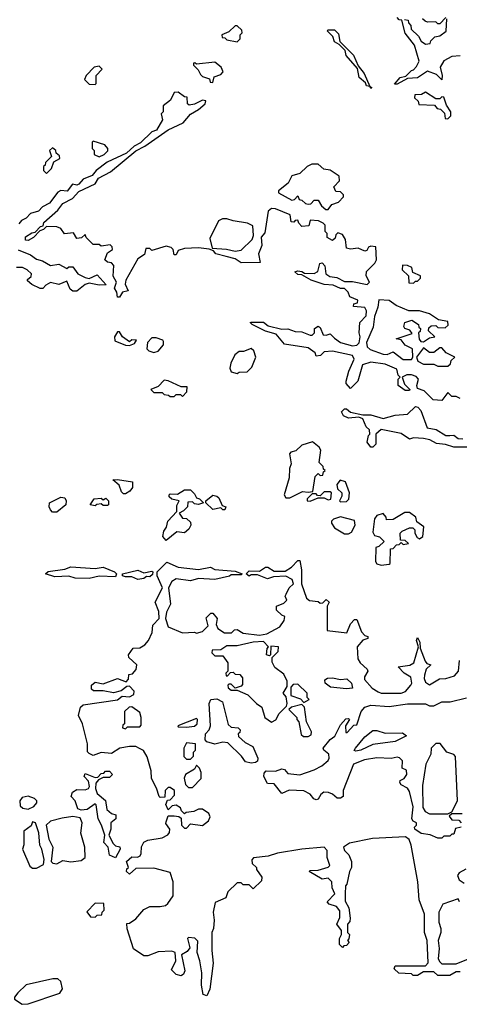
# Model space of a CAD drawing. Extents: x 2737310 to 2869991, y 870230 to 1012730.
# Tile 455 of 479: x 2814282 to 2816451, y 937090 to 941950. Entities that reach past the tile are written whole.
import ezdxf

# ---------------------------------------------------------------- set-up
doc = ezdxf.new("R2010")
doc.units = 0

msp = doc.modelspace()

# ---------------------------------------------------------------- linework, layer by layer
at = {"layer": '0CON02XD'}
for points in [[(2815355, 941840), (2815370, 941855), (2815370, 941875), (2815380, 941885), (2815378.3, 941898.3), (2815355, 941920), (2815345, 941920), (2815315, 941890), (2815280, 941875), (2815281.7, 941861.7), (2815295, 941860), (2815305, 941850), (2815355, 941840)], [(2816455, 941771.2), (2816415, 941767.5), (2816375, 941746.2), (2816357.5, 941715), (2816367.5, 941675), (2816365, 941652.5), (2816338.8, 941678.8), (2816295, 941696.2), (2816245, 941662.5), (2816195, 941660), (2816145, 941632.5), (2816131.7, 941631.7), (2816160, 941665), (2816188.3, 941671.7), (2816215, 941700), (2816225, 941702.5), (2816240.7, 941719.3), (2816252.5, 941745), (2816230, 941825), (2816183.6, 941883.6), (2816168.3, 941948.3), (2816155, 941950), (2816145, 941960)], [(2816181.7, 941951.7), (2816198.3, 941948.3), (2816200, 941935), (2816211.7, 941921.7), (2816213, 941903), (2816249.3, 941869.3), (2816263.6, 941843.6), (2816285, 941830), (2816308.3, 941831.7), (2816310, 941845), (2816330, 941865), (2816355, 941870), (2816387, 941893), (2816390, 941955)], [(2816385, 941960), (2816355, 941930), (2816345, 941930), (2816335, 941940), (2816295, 941937.5), (2816283, 941943), (2816270, 941955)], [(2816015, 941610), (2816010, 941620), (2815993.6, 941623.6), (2815988.3, 941638.3), (2815957.5, 941665), (2815948.3, 941708.3), (2815893.9, 941773.9), (2815888.3, 941798.3), (2815858.3, 941828.3), (2815835, 941840), (2815827, 941867), (2815800, 941895), (2815805, 941900), (2815835, 941900), (2815855, 941880), (2815862.5, 941842.5), (2815930, 941775), (2815951.7, 941721.7), (2815982.5, 941685), (2816010, 941620), (2816020, 941615), (2816015, 941610)], [(2815235, 941640), (2815241.7, 941668.3), (2815275, 941680), (2815287, 941693), (2815276.4, 941716.4), (2815245, 941740), (2815155, 941730), (2815147, 941737), (2815140, 941735), (2815140, 941725), (2815163, 941703), (2815175, 941680), (2815185, 941670), (2815218.3, 941658.3), (2815221.7, 941641.7), (2815235, 941640)], [(2814655, 941630), (2814660, 941635), (2814660, 941675), (2814690, 941705), (2814675, 941720), (2814650, 941715), (2814610, 941675), (2814602.5, 941655), (2814625, 941632.5), (2814655, 941630)], [(2816455, 940080), (2816435, 940090), (2816415, 940090), (2816395, 940110), (2816365, 940070), (2816323, 940073), (2816278.3, 940118.3), (2816245, 940130), (2816242.5, 940145), (2816250, 940175), (2816238.3, 940188.3), (2816215, 940197.5), (2816193, 940197), (2816170, 940185), (2816181.7, 940151.7), (2816207.5, 940125), (2816205, 940120), (2816185, 940120), (2816150, 940145), (2816150, 940175), (2816160, 940185), (2816150, 940195), (2816142.5, 940225), (2816085, 940250), (2816015, 940260), (2815973.8, 940246.2), (2815950, 940165), (2815915, 940130), (2815893.9, 940153.9), (2815892.5, 940165), (2815906.7, 940215), (2815933.3, 940275), (2815925, 940292.5), (2815825, 940313.8), (2815785, 940310), (2815767, 940293), (2815745, 940290), (2815740, 940305), (2815705, 940330), (2815588.3, 940348.3), (2815547, 940397), (2815495, 940412.5), (2815430, 940445), (2815420, 940455), (2815425, 940457.5), (2815485, 940457.5), (2815508.3, 940438.3), (2815575, 940422.5), (2815605, 940423.3), (2815641.7, 940411.7), (2815675, 940410), (2815715, 940393.3), (2815725, 940393.3), (2815736.4, 940403.6), (2815737.5, 940425), (2815755, 940437.5), (2815765, 940430), (2815780, 940395), (2815795, 940392.5), (2815815, 940400), (2815835, 940377.5), (2815865, 940356.2), (2815925, 940340), (2815945, 940343.3), (2815957.5, 940355), (2815962.5, 940385), (2815957.5, 940405), (2815960, 940455), (2815991.7, 940488.3), (2815993, 940513), (2815985, 940530), (2815930, 940535), (2815931.7, 940548.3), (2815948.3, 940551.7), (2815950, 940565), (2815911.7, 940581.7), (2815902.5, 940605), (2815885, 940622.5), (2815865, 940622.5), (2815829.3, 940639.3), (2815785, 940643.3), (2815720, 940665), (2815675, 940690), (2815655, 940692.5), (2815640, 940705), (2815655, 940710), (2815675, 940707.5), (2815688.3, 940698.3), (2815735, 940697.5), (2815753, 940707), (2815763, 940747), (2815775, 940750), (2815787.5, 940735), (2815792.5, 940695), (2815813, 940683), (2815847, 940677), (2815885, 940657.5), (2815925, 940657.5), (2815996.4, 940643.6), (2816007.5, 940655), (2815992.5, 940685), (2815993, 940707), (2816035, 940747.5), (2816042.5, 940765), (2816038.8, 940828.8), (2816015, 940832.5), (2816003.6, 940826.4), (2815995, 940810), (2815985, 940807.5), (2815951.7, 940821.7), (2815915, 940817.5), (2815895, 940822.5), (2815890, 940865), (2815875, 940890), (2815851.7, 940898.3), (2815841.7, 940888.3), (2815838.3, 940871.7), (2815825, 940860), (2815800, 940875), (2815800, 940895), (2815790, 940905), (2815790, 940935), (2815780, 940945), (2815756.4, 940956.4), (2815715, 940960), (2815708.3, 940931.7), (2815675, 940930), (2815660, 940945), (2815655, 940960), (2815641.7, 940958.3), (2815635, 940950), (2815621.7, 940951.7), (2815617, 940987), (2815545, 941016.7), (2815525, 941017.5), (2815507.5, 941005), (2815491.7, 940898.3), (2815473.6, 940876.4), (2815477.5, 940835), (2815460, 940795), (2815468.3, 940751.7), (2815375, 940750), (2815345, 940770), (2815300.7, 940780.7), (2815250, 940795), (2815238.3, 940808.3), (2815217.5, 940817.5), (2815165, 940823.3), (2815095, 940820), (2815065, 940810), (2815055, 940790), (2815045, 940790), (2815040, 940815), (2815030, 940825), (2815005, 940832.5), (2814935, 940810), (2814925, 940820), (2814905, 940820), (2814898.3, 940791.7), (2814865, 940770), (2814806.7, 940665), (2814802.5, 940645), (2814818.3, 940611.7), (2814790, 940605), (2814775, 940580), (2814765, 940580), (2814762.5, 940605), (2814750, 940625), (2814760, 940655), (2814743.6, 940683.6), (2814746.4, 940736.4), (2814735, 940750), (2814715, 940752.5), (2814702.5, 940765), (2814715, 940800), (2814740, 940815), (2814738.3, 940828.3), (2814728.3, 940838.3), (2814685, 940832.5), (2814675, 940840), (2814645, 940840), (2814610, 940875), (2814605, 940890), (2814587, 940873), (2814565, 940870), (2814548.3, 940898.3), (2814503, 940893), (2814485, 940920), (2814465, 940927.5), (2814415, 940930), (2814400, 940915), (2814381.7, 940908.3), (2814350, 940875), (2814325, 940860), (2814311.7, 940861.7), (2814311.7, 940878.3), (2814341.7, 940898.3), (2814358.3, 940901.7), (2814385, 940930), (2814398.3, 940931.7), (2814401.7, 940948.3), (2814470, 941010), (2814495, 941042.5), (2814543, 941067), (2814575, 941102.5), (2814655, 941140), (2814671.7, 941168.3), (2814730.7, 941199.3), (2814855, 941302.5), (2814900, 941325), (2815015, 941406.7), (2815088.3, 941441.7), (2815125, 941483.3), (2815165, 941506.7), (2815197.5, 941535), (2815200, 941550), (2815185, 941552.5), (2815145, 941533.3), (2815118.3, 941528.3), (2815110, 941535), (2815108.3, 941568.3), (2815095, 941570), (2815065, 941592.5), (2815045, 941590), (2815026.4, 941553.6), (2814990, 941525), (2814990, 941495), (2814980, 941485), (2814987.5, 941455), (2814957.5, 941405), (2814933.9, 941396.1), (2814878.3, 941341.7), (2814847.5, 941325), (2814808.8, 941291.2), (2814713.9, 941246.1), (2814660, 941205), (2814639.2, 941180.8), (2814595, 941163.3), (2814575, 941137.5), (2814565, 941132.5), (2814542.5, 941137.5), (2814515.9, 941104.1), (2814485, 941106.7), (2814471.2, 941098.8), (2814430, 941045), (2814394.2, 941025.8), (2814375.8, 941004.2), (2814336.4, 940993.6), (2814315, 940970), (2814290.7, 940959.3), (2814278.3, 940941.7)], [(2816395, 941460), (2816410, 941475), (2816410, 941495), (2816388.3, 941528.3), (2816375, 941567.5), (2816365, 941570), (2816355, 941560), (2816335, 941560), (2816285, 941592.5), (2816265, 941580), (2816231.7, 941578.3), (2816230, 941565), (2816248.3, 941548.3), (2816251.7, 941531.7), (2816328.3, 941528.3), (2816341.7, 941511.7), (2816358.3, 941508.3), (2816378.3, 941488.3), (2816381.7, 941461.7), (2816395, 941460)], [(2814675, 941272.5), (2814700, 941285), (2814717, 941303), (2814717.5, 941315), (2814701.7, 941331.7), (2814645, 941350), (2814640, 941345), (2814640, 941315), (2814650, 941305), (2814650, 941285), (2814675, 941272.5)], [(2814415, 941190), (2814440, 941215), (2814451.7, 941248.3), (2814480, 941265), (2814478.3, 941278.3), (2814461.7, 941291.7), (2814460, 941305), (2814445, 941317.5), (2814430, 941305), (2814440, 941275), (2814410, 941245), (2814408.3, 941231.7), (2814400, 941225), (2814400, 941205), (2814415, 941190)], [(2815805, 941012.5), (2815821.7, 941038.3), (2815855, 941050), (2815880, 941075), (2815880, 941085), (2815865, 941100), (2815841.7, 941101.7), (2815832.5, 941125), (2815860, 941155), (2815858.3, 941178.3), (2815815, 941207.5), (2815782.5, 941212.5), (2815755, 941237.5), (2815723, 941237), (2815700, 941225), (2815665, 941190), (2815625, 941180), (2815606.4, 941143.6), (2815560, 941105), (2815560, 941095), (2815625, 941060), (2815638.3, 941061.7), (2815655, 941080), (2815661.7, 941061.7), (2815675, 941060), (2815693, 941043), (2815705, 941040), (2815718.3, 941041.7), (2815735, 941060), (2815755, 941060), (2815771.7, 941031.7), (2815793, 941013), (2815805, 941012.5)], [(2815345, 940807.5), (2815375, 940812.5), (2815430, 940865), (2815436.7, 940885), (2815433, 940933), (2815406.4, 940946.4), (2815335, 940956.7), (2815305, 940967.5), (2815283, 940967), (2815263.6, 940956.4), (2815220.7, 940869.3), (2815231.7, 940821.7), (2815303, 940817), (2815345, 940807.5)], [(2814275, 940813.3), (2814335, 940790), (2814365, 940767.5), (2814395, 940760), (2814435, 940737.5), (2814475, 940742.5), (2814515, 940722.5), (2814525, 940730), (2814545, 940730), (2814570, 940695), (2814605, 940677.5), (2814625, 940672.5), (2814665, 940690), (2814708.3, 940641.7), (2814675, 940640), (2814625, 940650), (2814605, 940642.5), (2814565, 940610)], [(2814565, 940610), (2814545, 940610), (2814530.7, 940620.7), (2814515, 940660), (2814475, 940643.3), (2814435, 940652.5), (2814410.7, 940639.3), (2814397, 940623), (2814383, 940623), (2814343, 940643), (2814321.7, 940661.7), (2814321.7, 940668.3), (2814338.3, 940681.7), (2814340, 940695), (2814320, 940715), (2814296.4, 940726.4), (2814267, 940727)], [(2816225, 940650), (2816235, 940660), (2816245, 940660), (2816260, 940675), (2816260, 940685), (2816221.7, 940701.7), (2816216.7, 940726.7), (2816195, 940737.5), (2816171.7, 940738.3), (2816170, 940715), (2816200, 940685), (2816201.7, 940651.7), (2816225, 940650)], [(2816215, 940272.5), (2816222.5, 940285), (2816220, 940325), (2816183.6, 940343.6), (2816165, 940370), (2816140, 940375), (2816218.3, 940401.7), (2816207, 940417), (2816182.5, 940425), (2816177.5, 940435), (2816182.5, 940455), (2816217.5, 940467.5), (2816250, 940445), (2816251.7, 940431.7), (2816260, 940425), (2816258.3, 940411.7), (2816250, 940405), (2816253, 940373), (2816261.7, 940361.7), (2816275, 940360), (2816305, 940380), (2816330, 940385), (2816300, 940415), (2816301.7, 940428.3), (2816311.7, 940438.3), (2816335, 940440), (2816345, 940430), (2816381.7, 940428.3), (2816397, 940443), (2816395, 940460), (2816348.3, 940468.3), (2816305, 940497.5), (2816255, 940512.5), (2816203, 940513), (2816139.3, 940539.3), (2816105, 940563.3), (2816055, 940567.5), (2816049.3, 940530.7), (2816032.5, 940485), (2816027, 940433), (2815993.6, 940356.4), (2815997.5, 940335), (2816012.3, 940322.3), (2816075, 940298.8), (2816095, 940296.7), (2816125, 940310), (2816175, 940273.3), (2816215, 940272.5)], [(2814825, 940342.5), (2814848.3, 940351.7), (2814858.3, 940368.3), (2814835, 940370), (2814825, 940360), (2814790, 940385), (2814775, 940410), (2814765, 940410), (2814750, 940385), (2814752.5, 940365), (2814805, 940343.3), (2814825, 940342.5)], [(2814945, 940307.5), (2814965, 940313.3), (2814992.5, 940345), (2814991.7, 940361.7), (2814988.3, 940368.3), (2814955, 940380), (2814935, 940380), (2814913, 940357), (2814910, 940325), (2814920, 940315), (2814945, 940307.5)], [(2815355, 940203.3), (2815365, 940210), (2815405, 940212.5), (2815427.5, 940235), (2815447.5, 940285), (2815437.5, 940315), (2815425, 940327.5), (2815387, 940313), (2815365, 940312.5), (2815344.1, 940295.9), (2815324, 940255), (2815319.3, 940229.3), (2815325, 940212.5), (2815355, 940203.3)], [(2816395, 940240), (2816408.3, 940251.7), (2816411.7, 940268.3), (2816430, 940285), (2816386.4, 940306.4), (2816365, 940330), (2816355, 940330), (2816325, 940307.5), (2816305, 940307.5), (2816275, 940330), (2816240, 940285), (2816247.5, 940265), (2816275, 940250), (2816325, 940250), (2816345, 940240), (2816395, 940240)], [(2815085, 940090), (2815107, 940113), (2815108.3, 940138.3), (2815078.3, 940138.3), (2815015, 940167.5), (2814995, 940170), (2814965, 940140), (2814930, 940125), (2814945, 940110), (2814985, 940110), (2814995, 940100), (2815017, 940097), (2815025, 940090), (2815045, 940090), (2815055, 940100), (2815075, 940100), (2815085, 940090)], [(2816495, 939840), (2816425, 939840), (2816383, 939853), (2816338.3, 939858.3), (2816306.4, 939876.4), (2816275, 939883.3), (2816225, 939886.7), (2816205, 939880), (2816165, 939907.5), (2816065, 939927.5), (2816040, 939905), (2816040, 939855), (2816025, 939840), (2816015, 939840), (2815997.5, 939865), (2816003, 939897), (2816010, 939905), (2816007.5, 939925), (2815991.2, 939941.2), (2815975, 939980), (2815955, 939987.5), (2815905, 939983.3), (2815880, 939995), (2815870, 940015), (2815885, 940030), (2815895, 940030), (2815915, 940012.5), (2815975, 940000), (2816015, 939998.8), (2816075, 939981.2), (2816135, 939997.5), (2816195, 940002.5), (2816235, 940040), (2816247, 940037), (2816261.7, 940021.7), (2816292.5, 939935), (2816337, 939927), (2816385, 939897.5), (2816405, 939897.5), (2816425, 939900), (2816445, 939882.5), (2816468.3, 939881.7)], [(2815615, 939590), (2815678.3, 939621.7), (2815705, 939617.5), (2815728.3, 939621.7), (2815740, 939695), (2815755, 939710), (2815765, 939700), (2815778.3, 939701.7), (2815781.7, 939718.3), (2815790, 939725), (2815781.7, 939731.7), (2815780, 939745), (2815760, 939765), (2815767.5, 939825), (2815759.3, 939839.3), (2815727, 939867), (2815675, 939850), (2815645, 939822.5), (2815620, 939815), (2815613, 939807), (2815621.7, 939758.3), (2815613.3, 939735), (2815611.7, 939688.3), (2815587.5, 939605), (2815595, 939590), (2815615, 939590)], [(2814805, 939610), (2814795, 939610), (2814785, 939620), (2814773, 939653), (2814741.7, 939678.3), (2814765, 939680), (2814838.3, 939668.3), (2814838.3, 939641.7), (2814826.4, 939623.6), (2814805, 939610)], [(2815865, 939570), (2815895, 939572.5), (2815907, 939583), (2815910, 939615), (2815889.3, 939669.3), (2815863, 939677), (2815847.5, 939655), (2815850, 939635), (2815872.5, 939615), (2815871.7, 939598.3), (2815860, 939575), (2815865, 939570)], [(2814465, 939520), (2814445, 939520), (2814435, 939530), (2814427.5, 939545), (2814430, 939565), (2814485, 939592.5), (2814505, 939590), (2814512.5, 939575), (2814510, 939555), (2814465, 939520)], [(2814655, 939550), (2814630, 939555), (2814650, 939585), (2814685, 939587.5), (2814695, 939580), (2814707.5, 939587.5), (2814720, 939575), (2814720, 939555), (2814715, 939552.5), (2814695, 939552.5), (2814685, 939560), (2814662.5, 939557.5), (2814655, 939550)], [(2815005, 939380), (2814988.3, 939398.3), (2814993.8, 939426.2), (2815007.5, 939445), (2815012.5, 939475), (2815058.3, 939521.7), (2815058.3, 939551.7), (2815070, 939575), (2815033, 939583), (2815020, 939595), (2815020, 939605), (2815025, 939610), (2815061.7, 939608.3), (2815095, 939630), (2815125, 939630), (2815145, 939610), (2815155, 939590), (2815170, 939585), (2815190, 939565), (2815165, 939557.5), (2815145, 939560), (2815135, 939570), (2815111.7, 939568.3), (2815110, 939545), (2815090, 939525), (2815070, 939515), (2815085, 939490), (2815105, 939487.5), (2815125, 939470), (2815127.5, 939455), (2815117.5, 939435), (2815095, 939416.7), (2815058.3, 939421.7), (2815005, 939380)], [(2815295, 939530), (2815285, 939530), (2815275, 939540), (2815235, 939532.5), (2815200, 939565), (2815200, 939575), (2815235, 939602.5), (2815255, 939597.5), (2815265, 939590), (2815281.7, 939551.7), (2815300, 939545), (2815295, 939530)], [(2815715, 939573.3), (2815755, 939590), (2815785, 939590), (2815805, 939580), (2815817, 939583), (2815820, 939615), (2815815, 939620), (2815785, 939620), (2815765, 939600), (2815751.7, 939601.7), (2815745, 939610), (2815725, 939610), (2815700, 939585), (2815700, 939575), (2815715, 939573.3)], [(2815905, 939412.5), (2815919.3, 939420.7), (2815937.5, 939455), (2815935, 939477.5), (2815865, 939496.7), (2815830, 939485), (2815820, 939475), (2815820, 939465), (2815835, 939442.5), (2815885, 939412.5), (2815905, 939412.5)], [(2816065, 939257.5), (2816105, 939262.5), (2816110, 939265), (2816111.7, 939338.3), (2816125, 939340), (2816141.7, 939358.3), (2816155, 939360), (2816165, 939370), (2816175, 939360), (2816200, 939365), (2816185, 939380), (2816161.7, 939381.7), (2816160, 939415), (2816170, 939425), (2816205, 939442.5), (2816221.7, 939441.7), (2816231.7, 939431.7), (2816232.5, 939415), (2816243.6, 939393.6), (2816255, 939387.5), (2816271.7, 939398.3), (2816276.2, 939446.2), (2816241.7, 939471.7), (2816237.5, 939495), (2816205, 939517.5), (2816183, 939517), (2816125, 939482.5), (2816091.7, 939481.7), (2816090, 939495), (2816075, 939512.5), (2816045, 939502.5), (2816033.6, 939486.4), (2816025, 939420), (2816033.6, 939403.6), (2816057, 939397), (2816080, 939375), (2816055, 939350), (2816040, 939345), (2816037.5, 939275), (2816043.9, 939263.9), (2816065, 939257.5)], [(2814625, 939192.5), (2814556.4, 939193.6), (2814525, 939202.5), (2814455, 939200), (2814410, 939215), (2814423, 939227), (2814505, 939237.5), (2814535, 939250), (2814655, 939241.2), (2814695, 939247.5), (2814750, 939225), (2814760, 939215), (2814755, 939200), (2814675, 939202.5), (2814625, 939192.5)], [(2816186.1, 937916.1), (2816022.3, 937907.7), (2815910, 937885), (2815880, 937865), (2815885, 937850), (2815907, 937827), (2815920, 937795), (2815920, 937765), (2815910, 937745), (2815897, 937683), (2815890, 937675), (2815887.5, 937635), (2815888.3, 937598.3), (2815906.4, 937566.4), (2815912.5, 937515), (2815911.7, 937498.3), (2815900, 937485), (2815900, 937445), (2815910, 937435), (2815907, 937413), (2815900, 937405), (2815907.5, 937395), (2815895, 937380), (2815881.7, 937378.3), (2815875, 937370), (2815860, 937385), (2815860, 937415), (2815870, 937435), (2815870, 937455), (2815847.5, 937485), (2815861.7, 937518.3), (2815861.7, 937551.7), (2815845, 937572.5), (2815810, 937585), (2815800, 937595), (2815837.5, 937635), (2815823.3, 937665), (2815822.5, 937695), (2815805, 937712.5), (2815775, 937707.5), (2815710, 937745), (2815715, 937750), (2815755, 937752.5), (2815805, 937767.5), (2815812.5, 937775), (2815800, 937815), (2815799.3, 937849.3), (2815785, 937866.2), (2815675, 937856), (2815555, 937835.8), (2815508.3, 937821.7), (2815436.4, 937813.6), (2815427, 937803), (2815430, 937785), (2815450, 937765), (2815450, 937755), (2815477, 937717), (2815475, 937700), (2815435, 937660), (2815415, 937680), (2815385, 937680), (2815375, 937690), (2815355, 937690), (2815310, 937645), (2815300, 937615), (2815247, 937593), (2815236.7, 937545), (2815242, 937505), (2815238, 937465), (2815230, 937445), (2815230, 937355), (2815237, 937293), (2815220, 937165), (2815205, 937132.5), (2815188.3, 937138.3), (2815180, 937185), (2815181.2, 937245), (2815171.2, 937305), (2815157.5, 937345), (2815161.7, 937401.7), (2815147, 937417), (2815115, 937420), (2815110, 937415), (2815121.7, 937368.3), (2815109.3, 937350.7), (2815080, 937335), (2815096.7, 937255), (2815090.7, 937239.3), (2815079.3, 937230.7), (2815055, 937236.7), (2815030.7, 937260.7), (2815053.3, 937305), (2815050, 937345), (2815033, 937353), (2814965, 937348.8), (2814915, 937330), (2814895, 937330), (2814843.8, 937363.8), (2814813, 937463), (2814811.7, 937488.3), (2814825, 937490), (2814855, 937512.5), (2814895, 937557.5), (2814925, 937572.5), (2814975, 937572.5), (2815001.7, 937578.3), (2815013, 937587), (2815040, 937625), (2815040, 937695), (2815025, 937740), (2814945, 937761.2), (2814855, 937760), (2814825, 937732.5), (2814810, 937745), (2814811.7, 937758.3), (2814820, 937765), (2814810, 937795), (2814835, 937817.5), (2814863, 937817), (2814876.4, 937823.6), (2814882.5, 937835), (2814883, 937867), (2814895, 937890), (2814915, 937900), (2814985, 937912.5), (2815013, 937927), (2815021.7, 937938.3), (2815022.5, 937955), (2815003, 937983), (2815005, 937990), (2815015, 938020), (2815045, 938020), (2815067.5, 938017.5), (2815078.3, 938008.3), (2815080, 937975), (2815095, 937960), (2815105, 937960), (2815125, 937980), (2815185, 937973.3), (2815213.6, 937996.4), (2815222.5, 938015), (2815215, 938032.5), (2815185, 938052.5), (2815165, 938052.5), (2815141.7, 938041.7), (2815103, 938037), (2815095, 938030), (2815080, 938045), (2815075, 938060), (2815055, 938072.5), (2815035, 938070), (2815015, 938050), (2815003, 938077), (2815011.7, 938098.3), (2815025, 938100), (2815047, 938123), (2815046.7, 938145), (2815025, 938160), (2815015, 938160), (2815000, 938145), (2814998.3, 938111.7), (2814975, 938110), (2814970, 938115), (2814957, 938157), (2814932.5, 938205), (2814931.7, 938241.7), (2814911.7, 938311.7), (2814893, 938343), (2814873.3, 938353.3), (2814855, 938362.5), (2814825, 938363.3), (2814776.1, 938353.9), (2814735, 938327.5), (2814685, 938332.5), (2814645, 938317.5), (2814625, 938327.5), (2814617, 938337), (2814616.2, 938375), (2814592, 938475), (2814573.3, 938515), (2814582.9, 938557.1), (2814595, 938568.8), (2814765, 938593.3), (2814788.3, 938611.7), (2814825, 938607.5), (2814845, 938620), (2814847.5, 938635), (2814825, 938660), (2814811.7, 938658.3), (2814782.5, 938637.5), (2814745, 938627.5), (2814695, 938637.5), (2814647, 938637), (2814637.5, 938645), (2814637.5, 938665), (2814655, 938680), (2814695, 938672.5), (2814765, 938697.5), (2814808.3, 938681.7), (2814820, 938695), (2814821.7, 938718.3), (2814838.3, 938721.7), (2814857, 938743), (2814860, 938765), (2814821.7, 938801.7), (2814820, 938815), (2814841.7, 938848.3), (2814875, 938850), (2814900, 938865), (2814917.5, 938885), (2814936.2, 938925), (2814939.3, 938960.7), (2814970, 938995), (2814969.3, 939029.3), (2814950, 939075), (2814987.5, 939145), (2814960, 939205), (2814960, 939225), (2815008.3, 939271.7), (2815065, 939247.5), (2815165, 939236.7), (2815223, 939247), (2815245, 939236.7), (2815345, 939227.5), (2815380, 939215), (2815375, 939210), (2815325, 939210), (2815317, 939203), (2815245, 939187.5), (2815165, 939192.5), (2815125, 939180), (2815055, 939190), (2815032.3, 939177.7), (2815016.7, 939145), (2815026.7, 939065), (2815007.5, 939025), (2815002.5, 938995), (2815015, 938952.5), (2815085, 938923.3), (2815145, 938927.5), (2815155, 938922.5), (2815185, 938930), (2815211.7, 938958.3), (2815203, 938997), (2815225, 939020), (2815235, 939020), (2815257.5, 938995), (2815252.5, 938965), (2815260, 938945), (2815293, 938923), (2815327, 938923), (2815341.7, 938938.3), (2815355, 938940), (2815385, 938922.5), (2815465, 938912.5), (2815501.7, 938918.3), (2815566.4, 938953.6), (2815587.5, 938985), (2815590, 939005), (2815575, 939010), (2815550, 939035), (2815550, 939055), (2815585, 939070), (2815600, 939085), (2815592.5, 939105), (2815597.5, 939115), (2815612.5, 939145), (2815632.5, 939165), (2815627, 939187), (2815595, 939202.5), (2815535, 939200), (2815505, 939190), (2815455, 939210), (2815425, 939210), (2815415, 939202.5), (2815400, 939215), (2815415, 939230), (2815465, 939227.5), (2815495, 939247.5), (2815507, 939247), (2815538.3, 939228.3), (2815591.7, 939228.3), (2815623, 939247), (2815655, 939280), (2815665, 939280), (2815672.5, 939235), (2815672.5, 939165), (2815697.5, 939095), (2815713, 939083), (2815755, 939077.5), (2815765, 939070), (2815778.3, 939071.7), (2815795, 939087.5), (2815810, 939075), (2815800, 939055), (2815800, 938935), (2815896.2, 938923.8), (2815915, 938967.5), (2815935, 938990), (2815945, 938990), (2815969.3, 938929.3), (2815985, 938910), (2816000, 938905), (2816000, 938895), (2815975, 938887.5), (2815946.7, 938855), (2815950, 938795), (2815962.5, 938775), (2815997.5, 938745), (2816000, 938735), (2815983, 938707), (2815983.9, 938693.9), (2816020.7, 938650.7), (2816051.7, 938631.7), (2816066.4, 938626.4), (2816165, 938626.2), (2816185.8, 938634.2), (2816212.5, 938665), (2816217.5, 938675), (2816212.5, 938705), (2816180, 938725), (2816150, 938755), (2816206.4, 938763.6), (2816227.5, 938775), (2816250, 938855), (2816240, 938885), (2816245, 938900), (2816257, 938877), (2816258.3, 938848.3), (2816283, 938783), (2816291.7, 938771.7), (2816310, 938765), (2816287.5, 938745), (2816280, 938715), (2816278.3, 938698.3), (2816285, 938680), (2816305, 938667.5), (2816353, 938697), (2816385, 938697.5), (2816428.3, 938711.7), (2816447.5, 938735), (2816453, 938787)], [(2814865, 939187.5), (2814835, 939200), (2814805, 939200), (2814790, 939205), (2814790, 939215), (2814865, 939232.5), (2814895, 939220), (2814935, 939227.5), (2814940, 939225), (2814938.3, 939211.7), (2814925, 939200), (2814908.3, 939201.7), (2814895, 939192.5), (2814865, 939187.5)], [(2815525, 938482.5), (2815546.4, 938493.6), (2815562.5, 938525), (2815598.3, 938561.7), (2815602.5, 938575), (2815597, 938607), (2815582.5, 938625), (2815601.7, 938658.3), (2815602.5, 938685), (2815585, 938720), (2815541.7, 938751.7), (2815528.3, 938778.3), (2815528.3, 938801.7), (2815558.3, 938831.7), (2815560, 938855), (2815521.7, 938858.3), (2815520, 938815), (2815515, 938810), (2815500, 938815), (2815503, 938847), (2815510, 938855), (2815485, 938880), (2815435, 938877.5), (2815355, 938860), (2815305, 938860), (2815275, 938840), (2815231.7, 938838.3), (2815230, 938825), (2815245, 938810), (2815285, 938810), (2815310, 938775), (2815310, 938735), (2815300, 938725), (2815301.7, 938711.7), (2815308.3, 938711.7), (2815321.7, 938728.3), (2815335, 938730), (2815345, 938720), (2815368.3, 938718.3), (2815381.7, 938701.7), (2815381.7, 938668.3), (2815375, 938660), (2815345, 938650), (2815325, 938670), (2815315, 938670), (2815310, 938665), (2815311.7, 938651.7), (2815325, 938640), (2815355, 938640), (2815408.3, 938618.3), (2815450, 938575), (2815476.7, 938556.7), (2815492.5, 938505), (2815525, 938482.5)], [(2815685, 938580), (2815710, 938595), (2815700, 938605), (2815700, 938625), (2815655, 938670), (2815631.7, 938668.3), (2815620, 938655), (2815620, 938615), (2815668.3, 938598.3), (2815685, 938580)], [(2815895, 938646.7), (2815816.1, 938656.1), (2815790, 938675), (2815788.3, 938691.7), (2815800.7, 938699.3), (2815825, 938701.2), (2815865, 938693.3), (2815897, 938697), (2815920, 938675), (2815925, 938650), (2815895, 938646.7)], [(2815425, 938280), (2815396.4, 938286.4), (2815377.5, 938315), (2815310, 938380), (2815285, 938383.3), (2815245, 938373.3), (2815206, 938386), (2815196.7, 938395), (2815198.8, 938425), (2815217.5, 938445), (2815223.8, 938465), (2815217.1, 938575), (2815225.8, 938594.2), (2815255, 938598.1), (2815283.8, 938583.8), (2815311.7, 938471.7), (2815325, 938457.5), (2815360, 938455), (2815370, 938445), (2815368.3, 938431.7), (2815360, 938425), (2815361.7, 938411.7), (2815395, 938382.5), (2815432.5, 938362.5), (2815457.5, 938305), (2815455, 938290), (2815445, 938283.3), (2815425, 938280)], [(2816460, 937965), (2816431.7, 937958.3), (2816425, 937930), (2816415, 937930), (2816405, 937920), (2816375, 937920), (2816365, 937910), (2816345, 937910), (2816307, 937927), (2816263, 937933), (2816232.5, 937955), (2816230, 937965), (2816240, 937975), (2816240, 937985), (2816223.3, 937993.3), (2816217.5, 938005), (2816223.8, 938065), (2816205, 938140), (2816196.4, 938156.4), (2816165, 938172.5), (2816157.5, 938185), (2816160, 938195), (2816180, 938205), (2816192.5, 938225), (2816190, 938245), (2816170, 938255), (2816171.7, 938291.7), (2816157, 938307), (2816145, 938310), (2816115, 938302.5), (2816045, 938306.7), (2815983.6, 938296.4), (2815930, 938275), (2815877.5, 938145), (2815877.5, 938115), (2815865, 938107.5), (2815848.3, 938108.3), (2815825, 938127.5), (2815806.1, 938136.1), (2815783.6, 938136.4), (2815767.5, 938125), (2815755, 938103.3), (2815745, 938100), (2815733.6, 938103.6), (2815715, 938126.7), (2815683.8, 938143.8), (2815612.3, 938147.7), (2815575, 938130), (2815538.3, 938178.3), (2815505, 938180), (2815487.5, 938215), (2815488.3, 938231.7), (2815498.3, 938241.7), (2815545, 938240), (2815575, 938252.5), (2815588.3, 938248.3), (2815605, 938230), (2815665, 938223.3), (2815735, 938246.7), (2815773.6, 938266.4), (2815805, 938293.3), (2815810, 938305), (2815807.5, 938325), (2815782.5, 938345), (2815780, 938355), (2815815, 938397.5), (2815836.4, 938413.6), (2815865, 938470), (2815891.7, 938498.3), (2815905, 938500), (2815910, 938495), (2815890, 938465), (2815891.7, 938431.7), (2815898.3, 938431.7), (2815931.7, 938468.3), (2815945, 938470), (2815967.5, 938535), (2815985, 938556.7), (2816015, 938566.2), (2816105, 938560), (2816195, 938573.3), (2816285, 938572.5), (2816305, 938562.5), (2816325, 938562.5), (2816365, 938582.5), (2816406.4, 938583.6), (2816487, 938603)], [(2815705, 938412.5), (2815720, 938420), (2815722.5, 938435), (2815697.5, 938485), (2815687, 938557), (2815675, 938570), (2815623, 938557), (2815610, 938545), (2815650, 938505), (2815650, 938495), (2815660, 938485), (2815671.7, 938421.7), (2815682.5, 938412.5), (2815705, 938412.5)], [(2814805, 938450), (2814815, 938460), (2814875, 938460), (2814881.7, 938468.3), (2814882.5, 938505), (2814875, 938530), (2814835, 938557.5), (2814823, 938557), (2814800, 938535), (2814800, 938475), (2814791.7, 938468.3), (2814790, 938455), (2814805, 938450)], [(2815105, 938457.5), (2815145, 938462.5), (2815157.5, 938475), (2815160, 938495), (2815155, 938500), (2815062.5, 938465), (2815065, 938460), (2815105, 938457.5)], [(2815940, 938340), (2815933.3, 938343.3), (2815938.8, 938355), (2815985, 938410), (2816025, 938441.2), (2816045, 938441.2), (2816085, 938428), (2816170.7, 938430.7), (2816190, 938415), (2816135, 938388), (2816025, 938372), (2815965, 938344), (2815940, 938340)], [(2815125, 938300), (2815140, 938315), (2815140, 938335), (2815150, 938345), (2815150, 938375), (2815105, 938380), (2815092.5, 938355), (2815093, 938313), (2815105, 938300), (2815125, 938300)], [(2816395, 938030), (2816415, 938040), (2816442.5, 938095), (2816433, 938313), (2816423.6, 938323.6), (2816390, 938335), (2816357, 938377), (2816335, 938377.5), (2816312.5, 938355), (2816310, 938325), (2816286.7, 938275), (2816269.5, 938170.5), (2816271.7, 938061.7), (2816282.3, 938042.3), (2816305, 938030), (2816395, 938030)], [(2814755, 937812.5), (2814725.9, 937825.9), (2814718.8, 937865), (2814698.3, 937888.3), (2814702.5, 937925), (2814686.7, 937975), (2814670, 938005), (2814660, 938075), (2814655, 938080), (2814615, 938050.8), (2814585, 938048), (2814570, 938055), (2814556.7, 938095), (2814536.7, 938115), (2814543.6, 938136.4), (2814565, 938150), (2814605, 938148.8), (2814622.5, 938155), (2814627.5, 938165), (2814621.7, 938191.7), (2814600, 938215), (2814605, 938230), (2814655, 938210), (2814668.3, 938211.7), (2814685, 938230), (2814698.3, 938231.7), (2814705, 938240), (2814725, 938240), (2814740, 938225), (2814725, 938210), (2814695, 938210), (2814671.7, 938198.3), (2814658.3, 938181.7), (2814656.7, 938155), (2814665, 938130), (2814706.1, 938096.1), (2814711.7, 938051.7), (2814735, 938032.5), (2814757.5, 938025), (2814757.5, 938005), (2814732.5, 937985), (2814732.5, 937955), (2814722.5, 937925), (2814743.6, 937883.6), (2814755, 937872.5), (2814777, 937867), (2814777.5, 937855), (2814755, 937812.5)], [(2815135, 938160), (2815177.5, 938205), (2815177.5, 938235), (2815170, 938255), (2815155, 938270), (2815145, 938250), (2815100, 938225), (2815093.6, 938206.4), (2815100, 938175), (2815115, 938160), (2815135, 938160)], [(2814325, 938052.5), (2814353, 938067), (2814367.5, 938085), (2814367.5, 938095), (2814356.1, 938106.1), (2814325, 938118), (2814295, 938110), (2814283.3, 938095), (2814285, 938070), (2814298.3, 938058.3), (2814325, 938052.5)], [(2816465, 938030), (2816415, 938030), (2816401.7, 938018.3), (2816415, 938000), (2816448.3, 937998.3), (2816460, 937985)], [(2814345, 937761.2), (2814365, 937762), (2814399.3, 937780.7), (2814402.5, 937805), (2814392.5, 937855), (2814382.5, 937875), (2814377, 937937), (2814360, 937985), (2814345, 937990), (2814338.3, 937971.7), (2814303.3, 937945), (2814303, 937877), (2814296.7, 937855), (2814331.7, 937771.7), (2814345, 937761.2)], [(2814465, 937783.8), (2814495, 937800), (2814535, 937794), (2814585, 937800), (2814605.7, 937814.3), (2814603.3, 937865), (2814583.8, 937935), (2814591.2, 937985), (2814580.7, 938010.7), (2814545, 938016.2), (2814491.7, 938008.3), (2814435, 937993.3), (2814412.5, 937975), (2814426.7, 937905), (2814446.2, 937865), (2814437.5, 937795), (2814446.4, 937786.4), (2814465, 937783.8)], [(2816455, 937250), (2816435, 937250), (2816405, 937232.5), (2816345, 937232.5), (2816325, 937250), (2816275, 937250), (2816245, 937232.5), (2816223, 937233), (2816215, 937240), (2816153, 937243), (2816130, 937265), (2816135, 937280), (2816285, 937280), (2816297.5, 937295), (2816292.5, 937405), (2816280, 937445), (2816280, 937535), (2816253.3, 937605), (2816246.2, 937695), (2816213.3, 937875), (2816203.6, 937903.6), (2816186.1, 937916.1)], [(2816483, 937757), (2816450.7, 937739.3), (2816442.5, 937725), (2816450, 937705), (2816475, 937687.5)], [(2816452.5, 937595), (2816445, 937610), (2816370, 937585), (2816350, 937545), (2816350, 937495), (2816360, 937465), (2816360, 937445), (2816347.5, 937405), (2816352.5, 937365), (2816347.5, 937315), (2816355, 937300), (2816365, 937290), (2816435, 937290), (2816505, 937317.5)], [(2814655, 937520), (2814665, 937530), (2814688.3, 937531.7), (2814690, 937545), (2814700, 937555), (2814698.3, 937588.3), (2814655, 937590), (2814613, 937547), (2814631.7, 937521.7), (2814655, 937520)], [(2814295, 937090), (2814325, 937092.5), (2814480, 937145), (2814493, 937167), (2814485, 937202.5), (2814470, 937215), (2814446.4, 937216.4), (2814314.2, 937185.8), (2814272.7, 937147.3), (2814257.5, 937125), (2814257.5, 937115), (2814295, 937090)]]:
    msp.add_lwpolyline(points, dxfattribs=at)

doc.saveas('drawing.dxf')
